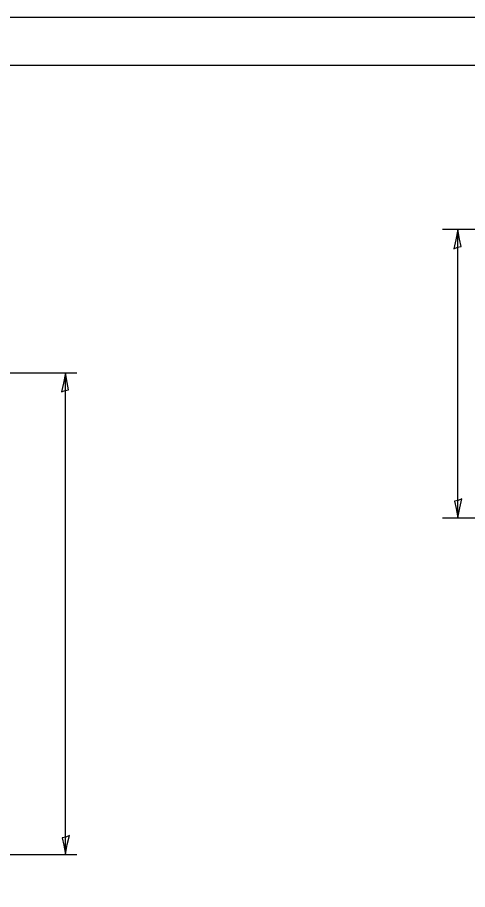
# Model space of a CAD drawing. Extents: x 2133490 to 2172050, y 2138301 to 2145980.
# Drawn here: x 2161174.1 to 2161410.5, y 2145216.8 to 2145674.5 of the extents above; entities that cross this region are included whole.
import ezdxf

# ---------------------------------------------------------------- set-up
doc = ezdxf.new("R2010")
doc.units = 0
for name, color, linetype in [('Level 63', 7, 'Continuous'), ('ROW_PR_Notes', 7, 'Continuous'), ('Sheets_50 Reference Boundary', 7, 'Continuous'), ('Sheets_General Details', 7, 'Continuous'), ('Sheets_Printer Plotting Border', 7, 'Continuous')]:
    doc.layers.add(name, color=color, linetype=linetype)

msp = doc.modelspace()

# ---------------------------------------------------------------- linework, layer by layer
at = {"layer": 'Level 63'}
for points in [[(2161403.29, 2145553.11), (2161405.21, 2145553.92), (2161407.06, 2145554.24), (2161406.25, 2145558.11), (2161405.38, 2145563.11), (2161404.41, 2145557.77)], [(2161197.22, 2145477.92), (2161199.14, 2145478.73), (2161200.98, 2145479.05), (2161200.17, 2145482.92), (2161199.31, 2145487.92), (2161198.34, 2145482.58)], [(2161407.48, 2145421.84), (2161405.55, 2145421.02), (2161403.71, 2145420.71), (2161404.52, 2145416.84), (2161405.38, 2145411.84), (2161406.35, 2145417.17)], [(2161201.4, 2145245.15), (2161199.48, 2145244.34), (2161197.64, 2145244.02), (2161198.44, 2145240.15), (2161199.31, 2145235.15), (2161200.28, 2145240.49)]]:
    msp.add_lwpolyline(points, close=True, dxfattribs=at)
at = {"layer": 'ROW_PR_Notes'}
for p, q in [((2161456.84, 2145563.11), (2161397.28, 2145563.11)), ((2161405.38, 2145411.84), (2161405.38, 2145563.11)), ((2161028.22, 2145487.92), (2161205.31, 2145487.92)), ((2161199.31, 2145235.15), (2161199.31, 2145487.92)), ((2161456.84, 2145411.64), (2161397.28, 2145411.64)), ((2161138.91, 2145235.15), (2161205.31, 2145235.15))]:
    msp.add_line(p, q, dxfattribs=at)
at = {"layer": 'Sheets_50 Reference Boundary'}
msp.add_lwpolyline([(2160250.12, 2145649.45), (2161825.12, 2145649.45), (2161825.12, 2144649.46), (2160250.12, 2144649.46)], close=True, dxfattribs=at)
at = {"layer": 'Sheets_General Details'}
msp.add_line((2161850.12, 2145674.46), (2160150.12, 2145674.46), dxfattribs=at)
msp.add_lwpolyline([(2160250.12, 2145649.46), (2161825.12, 2145649.46), (2161825.12, 2144599.46), (2160250.12, 2144599.46)], close=True, dxfattribs=at)
at = {"layer": 'Sheets_Printer Plotting Border'}
msp.add_lwpolyline([(2160150.12, 2144574.46), (2161850.12, 2144574.46), (2161850.12, 2145674.46), (2160150.12, 2145674.46)], close=True, dxfattribs=at)

doc.saveas('drawing.dxf')
